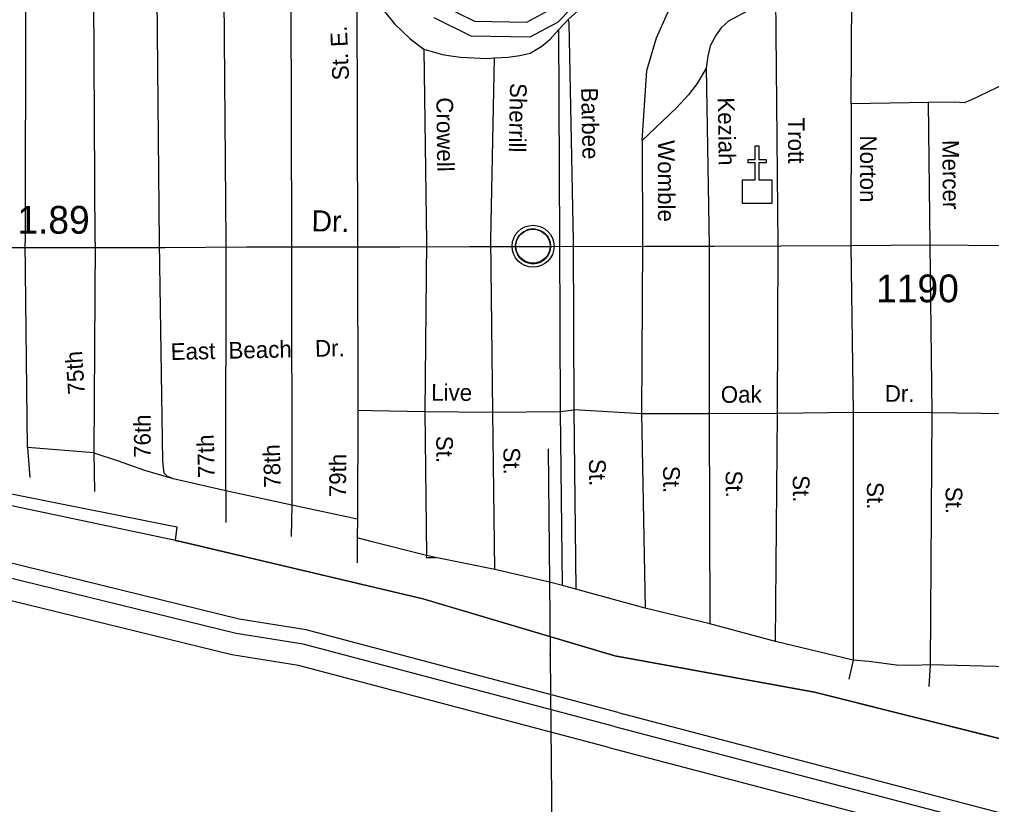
# Model space of a CAD drawing. Extents: x 2104537 to 2336408, y 34176 to 229611.
# Drawn here: x 2275804 to 2280175, y 56589 to 60120 of the extents above; entities that cross this region are included whole.
import ezdxf

# ---------------------------------------------------------------- set-up
doc = ezdxf.new("R2010")
doc.units = 0
for name, color, linetype in [('Exist Boundary Political City Limit New', 7, 'Continuous'), ('Exist Boundary Political CountyLine', 7, 'Continuous'), ('Exist Civil Demographics Community CELL', 7, 'Continuous'), ('Exist Cultural Church CELL', 7, 'Continuous'), ('Exist Hydrographic Buffer Line', 7, 'Continuous'), ('Exist Hydrographic Creek Single Shore', 7, 'Continuous'), ('Exist Road Non-System Type 51', 7, 'Continuous'), ('Exist Road Non-System Type 51 Label', 7, 'Continuous'), ('Exist Road Secondary Mileage Hundredths English Label', 7, 'Continuous'), ('Exist Road Secondary Type 51 Attributed', 7, 'Continuous'), ('Exist Road Secondary Type 51 Label', 7, 'Continuous'), ('Exist Road Secondary Type 51 Number Label', 7, 'Continuous'), ('Map Preparation Boundary City Limit Buffer Line', 7, 'Continuous'), ('Map Preparation Longitude Latitude Lines', 7, 'Continuous')]:
    doc.layers.add(name, color=color, linetype=linetype)

msp = doc.modelspace()

# ---------------------------------------------------------------- linework, layer by layer
at = {"layer": 'Exist Boundary Political City Limit New'}
msp.add_lwpolyline([(2271665, 58805.6), (2276511.8, 57837.8), (2276503.5, 57776.7), (2276534.5, 57770.1), (2277618.5, 57513.5), (2278481, 57256.9), (2279378.5, 57093.5), (2280585.2, 56791.6), (2280806.8, 56779.5)], dxfattribs=at)
at = {"layer": 'Exist Boundary Political CountyLine'}
msp.add_lwpolyline([(2282210.6, 56370.3), (2280963.5, 56696.9), (2279378.4, 57093.5), (2278480.9, 57256.9), (2277618.4, 57513.5), (2276534.5, 57770.1), (2275264.1, 58038.4), (2273900.4, 58318.4), (2272280.3, 58633.4)], dxfattribs=at)
at = {"layer": 'Exist Civil Demographics Community CELL'}
msp.add_lwpolyline([(2278035.7, 59112.7), (2278036.7, 59118.3), (2278038.4, 59124.8), (2278041.3, 59132), (2278044.3, 59137.8), (2278047.6, 59143.5), (2278051.4, 59148.6), (2278055.3, 59153), (2278059.9, 59157.6), (2278065.5, 59162.2), (2278070.9, 59165.8), (2278075.8, 59168.7), (2278080.8, 59171.2), (2278086.3, 59173.5), (2278091.9, 59175.3), (2278096.2, 59176.4), (2278101.1, 59177.2), (2278105.2, 59177.9), (2278111.6, 59178.2), (2278116, 59178.1), (2278121.7, 59177.8), (2278126.6, 59177.1), (2278131.5, 59176.1), (2278136.5, 59174.7), (2278141.7, 59172.7), (2278148.3, 59169.8), (2278154.6, 59166.3), (2278159.6, 59162.8), (2278164.8, 59158.7), (2278168.1, 59155.6), (2278172.2, 59151.2), (2278176.1, 59146.5), (2278179.2, 59141.9), (2278182.3, 59136.9), (2278184.8, 59131.8), (2278186.8, 59126.8), (2278188.4, 59121.8), (2278189.6, 59117.2), (2278190.7, 59111.1), (2278191.4, 59106.4), (2278191.6, 59100.4), (2278191.4, 59094.6), (2278190.9, 59088.9), (2278189.9, 59083.5), (2278188.3, 59077.3), (2278186.4, 59071.5), (2278184.1, 59066.4), (2278181, 59060.4), (2278177.7, 59055.1), (2278174.2, 59050.4), (2278170, 59045.6), (2278164.7, 59040.7), (2278159.7, 59036.5), (2278154.7, 59033.1), (2278150.3, 59030.6), (2278143.5, 59027.4), (2278136.4, 59024.6), (2278130.4, 59023.2), (2278123.8, 59021.9), (2278119.4, 59021.4), (2278114.9, 59021.2), (2278109.3, 59021.2), (2278105.1, 59021.6), (2278099.4, 59022.3), (2278093.5, 59023.6), (2278088.9, 59024.9), (2278083.7, 59026.8), (2278079.2, 59028.8), (2278075.2, 59031), (2278068.4, 59035.1), (2278062.8, 59039.4), (2278057.9, 59043.8), (2278053.5, 59048.7), (2278050.3, 59052.7), (2278047.3, 59056.8), (2278043.2, 59063.9), (2278041.5, 59067.5), (2278039.8, 59071.5), (2278037.2, 59079.7), (2278035.7, 59086.7), (2278035, 59091.9), (2278034.6, 59098.2), (2278034.6, 59102.9), (2278035.1, 59109.4)], close=True, dxfattribs=at)
for centre, radius in [((2278113.3, 59100.3), 94.3), ((2278113, 59100.5), 76.7)]:
    msp.add_circle(centre, radius, dxfattribs=at)
at = {"layer": 'Exist Cultural Church CELL'}
msp.add_lwpolyline([(2279055.9, 59398.8), (2279112.8, 59398.9), (2279112.8, 59475.1), (2279080.8, 59475.1), (2279080.8, 59491), (2279112.8, 59491), (2279112.8, 59551.2), (2279128.9, 59551.2), (2279128.9, 59491), (2279160.9, 59491), (2279160.9, 59475.1), (2279128.9, 59475.1), (2279128.9, 59398.9), (2279186.5, 59398.8), (2279186.5, 59292.3), (2279055.9, 59292.3)], close=True, dxfattribs=at)
at = {"layer": 'Exist Hydrographic Buffer Line'}
for points in [[(2277703.2, 60184.4), (2277849.6, 60112.5), (2278084.9, 60108), (2278184.8, 60161.6)], [(2278479.1, 56940), (2277079.3, 57310.5), (2276778.9, 57358.8), (2275363.1, 57705.2), (2274495.3, 57977.3), (2272539.3, 58374.8), (2270951.7, 58618.7), (2270274, 58789.5), (2268933.8, 59067.1)], [(2278479.1, 56940), (2281174.4, 56232.7), (2282427.5, 55821.9), (2285593.8, 54901.7), (2286346.6, 54657.4), (2286872.9, 54520.7), (2287289.8, 54499.5), (2287555.9, 54437.5), (2288985, 53902), (2290935.7, 53384.3), (2291471.1, 53288.6), (2293210.6, 52898.9), (2294609.9, 52388.6), (2295482.5, 52013.3), (2296091.4, 51848.7), (2296689.9, 51754.4), (2297714.6, 51688.1)]]:
    msp.add_lwpolyline(points, dxfattribs=at)
at = {"layer": 'Exist Hydrographic Creek Single Shore'}
for points in [[(2277666.9, 60129.1), (2277833.8, 60047.2), (2278100.8, 60042.1), (2278224.8, 60108.6), (2278405.9, 60295.3)], [(2278495.9, 57003.4), (2277092.9, 57374.8), (2276791.9, 57423.2), (2275380.7, 57768.4), (2274511.7, 58041), (2272550.8, 58439.4), (2270964.7, 58683.1), (2270288.7, 58853.5), (2268954.2, 59129.9)], [(2278454.1, 56844.8), (2277058.8, 57214.1), (2276759.3, 57262.3), (2275336.7, 57610.3), (2274470.7, 57881.9), (2272522, 58277.9), (2270932.2, 58522.1), (2270252, 58693.6), (2268917.4, 58970)], [(2278495.9, 57003.4), (2281192.9, 56295.7), (2282446.8, 55884.6), (2285613, 54964.5), (2286365, 54720.4), (2286882.9, 54585.9), (2287299, 54564.8), (2287575, 54500.4), (2289005, 53964.6), (2290949.9, 53448.4), (2291484.1, 53352.9), (2293229.1, 52962), (2294634.1, 52449.6), (2295504.1, 52075.4), (2296105.2, 51913), (2296697.1, 51819.7), (2297706.2, 51754.4), (2297729.8, 51762.4)], [(2278454.1, 56844.8), (2281146.5, 56138.3), (2282398.4, 55727.8), (2285564.8, 54807.7), (2286319, 54562.9), (2286857.9, 54422.9), (2287276, 54401.7), (2287527.4, 54343.1), (2288955.1, 53808.2), (2290914.4, 53288.1), (2291451.7, 53192.1), (2293182.9, 52804.2), (2294573.6, 52297.1), (2295450.1, 51920.1), (2296070.9, 51752.3), (2296679, 51656.5), (2297727.5, 51588.7)]]:
    msp.add_lwpolyline(points, dxfattribs=at)
at = {"layer": 'Exist Road Non-System Type 51'}
for p, q in [((2275831.2, 60326.6), (2275830, 59116.9)), ((2276143.9, 59116.8), (2276137, 60326.7)), ((2276433.9, 59115.1), (2276421.2, 60333.4)), ((2276733.7, 59117.6), (2276723.3, 60333.5)), ((2277023.2, 60337.9), (2277027.7, 59119.8)), ((2277320.9, 60329.9), (2277323.8, 59114.1)), ((2279543.5, 59741.4), (2279547.1, 60253.4)), ((2279215.1, 59105.8), (2279204.8, 60227.8)), ((2278229.9, 60074.6), (2278270.8, 60119.8)), ((2278233.6, 59122.6), (2278229.9, 60074.6)), ((2277622.3, 59986.2), (2277633.6, 59118.4)), ((2277923.8, 59130.5), (2277939.5, 59948.3)), ((2278892.5, 59901.8), (2278905.1, 59103.8)), ((2279543.5, 59741.4), (2279543.1, 59103.7)), ((2279891.3, 59746.9), (2279543.5, 59741.4)), ((2279899, 59106.8), (2279891.3, 59746.9)), ((2278604.4, 59575.4), (2278605.3, 59109.6)), ((2275840.2, 58194.9), (2275830, 59116.9)), ((2276143.9, 59116.8), (2276137.6, 58171.2)), ((2276732.3, 57999.7), (2276733.7, 59117.6)), ((2277027.7, 59119.8), (2277028.9, 57935.9)), ((2277323.8, 59114.1), (2277325.1, 58362.3)), ((2277633.6, 59118.4), (2277627.1, 58356.5)), ((2277933.2, 58354.5), (2277923.8, 59130.5)), ((2278237, 58356.9), (2278233.6, 59122.6)), ((2278293.6, 59123.4), (2278297.1, 58363.6)), ((2278605.3, 59109.6), (2278600.9, 58345.7)), ((2278905.1, 59103.8), (2278904.6, 58346.1)), ((2279212.7, 58348.1), (2279215.1, 59105.8)), ((2279543.1, 59103.7), (2279552.6, 58351.7)), ((2279908.5, 58350.8), (2279899, 59106.8)), ((2277325.1, 58362.3), (2277323.9, 57872.5)), ((2277325.1, 58362.3), (2277388.3, 58361.1)), ((2277388.3, 58361.1), (2277627.1, 58356.5)), ((2278237, 58356.9), (2278297.1, 58363.6)), ((2278600.9, 58345.7), (2278297.1, 58363.6)), ((2278297.1, 58363.6), (2278305.6, 57557.5)), ((2277627.1, 58356.5), (2277933.2, 58354.5)), ((2277627.1, 58356.5), (2277634.7, 57708.5)), ((2277933.2, 58354.5), (2278237, 58356.9)), ((2277941.6, 57646.5), (2277933.2, 58354.5)), ((2278245.9, 57574.7), (2278237, 58356.9)), ((2278904.6, 58346.1), (2278600.9, 58345.7)), ((2278600.9, 58345.7), (2278617.9, 57471.5)), ((2279212.7, 58348.1), (2278904.6, 58346.1)), ((2278904.6, 58346.1), (2278908.5, 57401.9)), ((2279202.9, 57322.5), (2279212.7, 58348.1)), ((2279552.6, 58351.7), (2279212.7, 58348.1)), ((2279908.5, 58350.8), (2279552.6, 58351.7)), ((2279552.6, 58351.7), (2279553.2, 57237.7)), ((2279900.9, 57216.9), (2279908.5, 58350.8)), ((2280240.4, 58346.4), (2279908.5, 58350.8)), ((2276137.6, 58171.2), (2275840.2, 58194.9)), ((2275840.2, 58194.9), (2275849.8, 58060.5)), ((2276137.6, 58171.2), (2276140.5, 57996.9)), ((2276732.3, 57999.7), (2276731.6, 57857.6)), ((2277028.9, 57935.9), (2276732.3, 57999.7)), ((2277028.9, 57935.9), (2277026.2, 57793.9)), ((2277323.9, 57872.5), (2277028.9, 57935.9)), ((2277323.9, 57872.5), (2277322.3, 57788.3)), ((2277322.3, 57788.3), (2277322.1, 57676.4)), ((2277384.5, 57772.4), (2277322.3, 57788.3)), ((2277634.7, 57708.5), (2277384.5, 57772.4)), ((2277675.4, 57700.2), (2277634.7, 57708.5)), ((2277941.6, 57646.5), (2277675.4, 57700.2)), ((2278187.5, 57588.5), (2277941.6, 57646.5)), ((2278245.9, 57574.7), (2278187.5, 57588.5)), ((2278305.6, 57557.5), (2278245.9, 57574.7)), ((2278617.9, 57471.5), (2278305.6, 57557.5)), ((2278908.5, 57401.9), (2278617.9, 57471.5)), ((2279202.9, 57322.5), (2278908.5, 57401.9)), ((2279553.2, 57237.7), (2279202.9, 57322.5)), ((2279553.2, 57237.7), (2279533.5, 57152.1)), ((2279895, 57119.3), (2279900.9, 57216.9)), ((2280254.6, 57208.2), (2279900.9, 57216.9))]:
    msp.add_line(p, q, dxfattribs=at)
for points in [[(2278604.4, 59575.4), (2278624.3, 59891.2), (2278669.1, 60038.3), (2278717.5, 60149.3), (2278791.8, 60277.7), (2278892.8, 60433.9), (2278915.4, 60463.3), (2278950.3, 60522.7), (2278955.3, 60558.7), (2278944.5, 60730.8), (2278939.4, 60776.8), (2278919.7, 60793.2), (2278852.9, 60764.7), (2278711.4, 60671.3), (2278606.2, 60609.3), (2278575.1, 60560.1), (2278551.9, 60496.5), (2278489.2, 60355.7), (2278464.4, 60314.2), (2278427.3, 60260.8), (2278270.8, 60119.8)], [(2277400.2, 60212.5), (2277490.7, 60100.9), (2277561.2, 60033.3), (2277622.3, 59986.2)], [(2279204.8, 60227.8), (2278992.6, 60112.2), (2278959.9, 60082.6), (2278937.3, 60051.2), (2278910.5, 60001.6), (2278899.4, 59955.8), (2278892.5, 59901.8)], [(2278270.8, 60119.8), (2278274.4, 60105.9), (2278293.6, 59123.4)], [(2277939.5, 59948.3), (2278001.5, 59951.1), (2278053.8, 59958), (2278099.9, 59969.2), (2278152.7, 60000), (2278191, 60031.4), (2278229.9, 60074.6)], [(2277622.3, 59986.2), (2277705.8, 59962.7), (2277743.8, 59956), (2277787.6, 59951.2), (2277905.6, 59945), (2277939.5, 59948.3)], [(2278892.5, 59901.8), (2278851.1, 59832.8), (2278812.1, 59781.7), (2278759.1, 59722.7), (2278604.4, 59575.4)], [(2280235, 59830.2), (2280085.7, 59759.2), (2280051.4, 59745.8), (2280009.4, 59748.6), (2279891.3, 59746.9)], [(2276489.5, 58056.6), (2276469.8, 58064.7), (2276454, 58079.1), (2276448.8, 58133), (2276433.9, 59115.1)], [(2276137.6, 58171.2), (2276247.7, 58134.7), (2276366.4, 58092.6), (2276489.5, 58056.6)], [(2276732.3, 57999.7), (2276495.5, 58054.1), (2276489.5, 58056.6)], [(2277634.7, 57708.5), (2277633, 57700.2), (2277675.4, 57700.2)], [(2279900.9, 57216.9), (2279824.7, 57214.4), (2279747, 57215.9), (2279623.3, 57232.4), (2279553.2, 57237.7)]]:
    msp.add_lwpolyline(points, dxfattribs=at)
at = {"layer": 'Exist Road Secondary Type 51 Attributed'}
msp.add_lwpolyline([(2275730.5, 59095.1), (2275863.8, 59093.8), (2276155.1, 59093.8), (2276458.1, 59093.8), (2276825.1, 59097.8), (2277190.5, 59097.8), (2277514.9, 59097.8), (2277829.5, 59099.1), (2278197.5, 59099.1), (2278618.2, 59100.4), (2278928, 59100.4), (2279229.1, 59101.7), (2279543.1, 59103.7), (2279899, 59106.8), (2280241.1, 59104.1)], dxfattribs=at)
at = {"layer": 'Map Preparation Boundary City Limit Buffer Line'}
msp.add_lwpolyline([(2271665, 58805.6), (2276511.8, 57837.8), (2276503.5, 57776.7), (2276534.5, 57770.1), (2277618.5, 57513.5), (2278481, 57256.9), (2279378.5, 57093.5), (2280585.2, 56791.6), (2280806.8, 56779.5)], dxfattribs=at)
at = {"layer": 'Map Preparation Longitude Latitude Lines'}
msp.add_line((2278190.5, 57259.4), (2278190.5, 57263.7), dxfattribs=at)
msp.add_lwpolyline([(2278181.9, 58189.5), (2278187.5, 57588.5), (2278190.5, 57259.4), (2278190.5, 57259.4), (2278222.9, 53749.1), (2278234.6, 52488.5)], dxfattribs=at)

# ---------------------------------------------------------------- texts
at = {"layer": 'Exist Road Non-System Type 51 Label'}
for s, rotation, p in [('St. E.', 92.3386, (2277286, 59848.2)), ('Sherrill', 268.9012, (2278010.2, 59835.1)), ('Barbee', 271.1201, (2278329.4, 59813.2)), ('Crowell', 270.6706, (2277678.5, 59769.6)), ('Keziah', 270.903, (2278943.8, 59769.4)), ('Trott', 270.5259, (2279259, 59678.8)), ('Norton', 269.9623, (2279584.2, 59598.5)), ('Womble', 270.1118, (2278674.5, 59577.3)), ('Mercer', 270.6921, (2279953, 59577.8)), ('Beach', 1.2856, (2276744.6, 58594.1)), ('Dr.', 1.2856, (2277133.6, 58602.8)), ('75th', 93.7735, (2276097.9, 58436)), ('East', 1.2856, (2276484.6, 58588.3)), ('Live', 359.6382, (2277655.2, 58405.5)), ('Oak', 0.3661, (2278957.7, 58395.6)), ('Dr.', 359.8521, (2279695.1, 58400.5)), ('76th', 89.9265, (2276393.6, 58148.1)), ('77th', 91.4935, (2276682.4, 58059)), ('St.', 270.6706, (2277677.6, 58247.2)), ('78th', 91.4662, (2276979.2, 58014.6)), ('St.', 270.6706, (2277979.6, 58195.1)), ('79th', 89.5177, (2277271.7, 57971)), ('St.', 270.6706, (2278364.8, 58143.1)), ('St.', 270.6706, (2278698, 58111.8)), ('St.', 270.6706, (2278979.2, 58091)), ('St.', 270.6706, (2279281.1, 58070.1)), ('St.', 270.6706, (2279614.3, 58038.9)), ('St.', 270.6706, (2279968.3, 58018.1))]:
    msp.add_text(s, height=75, rotation=rotation, dxfattribs=at).set_placement(p)
at = {"layer": 'Exist Road Secondary Mileage Hundredths English Label'}
msp.add_text('1.89', height=125, rotation=0, dxfattribs=at).set_placement((2275794.4, 59156.5))
at = {"layer": 'Exist Road Secondary Type 51 Label'}
msp.add_text('Dr.', height=95, rotation=358.9019, dxfattribs=at).set_placement((2277116.7, 59167.3))
at = {"layer": 'Exist Road Secondary Type 51 Number Label'}
msp.add_text('1190', height=125, dxfattribs=at).set_placement((2279656.1, 58848))

doc.saveas('drawing.dxf')
